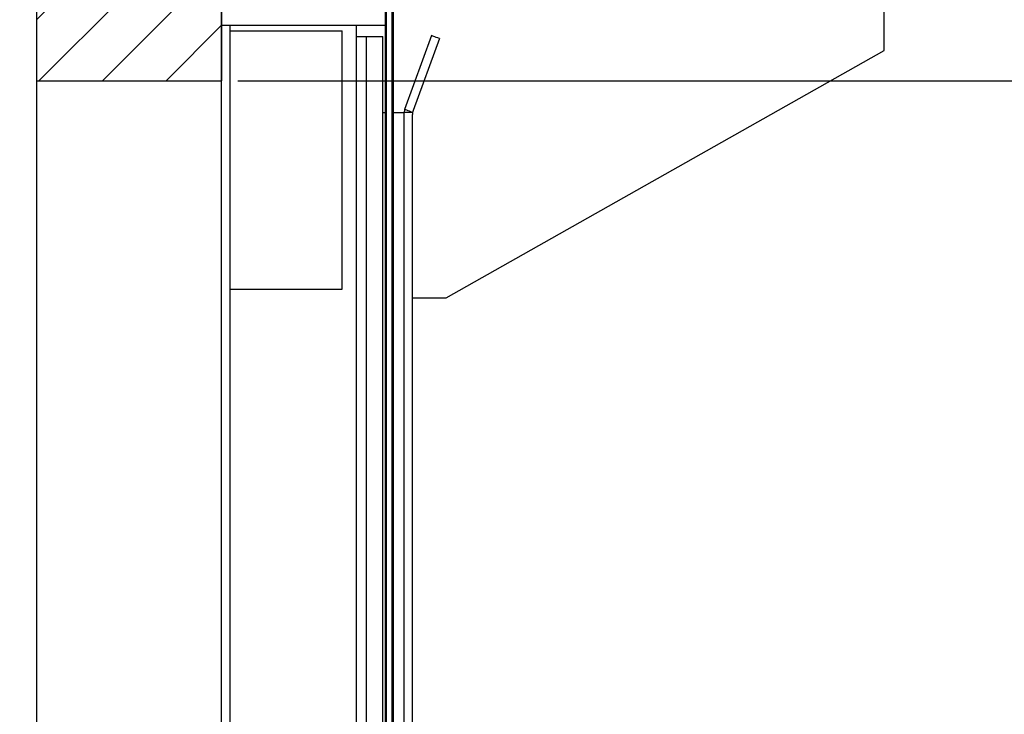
# Model space of a CAD drawing. Header units: inches. Extents: x 144.9 to 238.4, y 214.8 to 247.7.
# Tile 408 of 411: x 209.5 to 212.2, y 242.1 to 244. Entities that reach past the tile are written whole.
import ezdxf

# ---------------------------------------------------------------- set-up
doc = ezdxf.new("R2010")
doc.units = ezdxf.units.IN
doc.header["$LTSCALE"] = 0.25
doc.header["$MEASUREMENT"] = 0
doc.layers.add('ANNOTATIONS', color=1, linetype='Continuous')
doc.layers.add('MOTOR LH', color=7, linetype='Continuous')
doc.styles.add('ARIAL', font='arial.ttf', dxfattribs={"height": 0.09375})
doc.dimstyles.new('STANDARD$0', dxfattribs={"dimtxt": 0.09375, "dimasz": 0.09375, "dimexe": 0.03125, "dimexo": 0.046875, "dimgap": 0.09, "dimtad": 0, "dimtih": 1, "dimtoh": 1, "dimdec": 4, "dimzin": 0, "dimdsep": 46, "dimtxsty": 'ARIAL', "dimcen": 0.09, "dimadec": 0, "dimazin": 0, "dimtfac": 1, "dimtdec": 4, "dimtofl": 0, "dimtmove": 0, "dimatfit": 1, "dimfxl": 1, "dimtolj": 1, "dimtzin": 0, "dimarcsym": 0})

# ---------------------------------------------------------------- blocks, each defined once
blk = doc.blocks.new('*D28')
at = {"layer": 'ANNOTATIONS', "color": 0, "lineweight": -2, "transparency": 16777216}
for p, q in [((210.8963, 243.8404), (212.7318, 243.8404)), ((212.7006, 243.7466), (212.7006, 242.135)), ((212.7006, 240.0885), (212.7006, 241.7001)), ((210.6505, 239.9947), (212.7318, 239.9947))]:
    blk.add_line(p, q, dxfattribs=at)
at = {"layer": 'ANNOTATIONS', "color": 0, "transparency": 16777216}
for points in [[(212.685, 243.7466), (212.7162, 243.7466), (212.7006, 243.8404)], [(212.685, 240.0885), (212.7162, 240.0885), (212.7006, 239.9947)]]:
    blk.add_solid(points, dxfattribs=at)
at = {"layer": 'defpoints', "color": 0, "transparency": 16777216}
for p in [(210.8494, 243.8404), (212.7006, 243.8404), (210.6036, 239.9947)]:
    blk.add_point(p, dxfattribs=at)
at = {"layer": 'ANNOTATIONS', "color": 0, "transparency": 16777216, "insert": (212.7006, 241.9176), "char_height": 0.09375, "attachment_point": 5, "style": 'ARIAL'}
blk.add_mtext('\\A1;OPENING\\P HEIGHT', dxfattribs=at)
blk = doc.blocks.new('*D102')
at = {"layer": 'ANNOTATIONS', "color": 0, "lineweight": -2, "transparency": 16777216}
for p, q in [((211.891, 245.3015), (212.7318, 245.3015)), ((212.7006, 245.2077), (212.7006, 244.7094)), ((212.7006, 243.9341), (212.7006, 244.4324)), ((210.0707, 243.8404), (212.7318, 243.8404))]:
    blk.add_line(p, q, dxfattribs=at)
at = {"layer": 'ANNOTATIONS', "color": 0, "transparency": 16777216}
for points in [[(212.685, 245.2077), (212.7162, 245.2077), (212.7006, 245.3015)], [(212.685, 243.9341), (212.7162, 243.9341), (212.7006, 243.8404)]]:
    blk.add_solid(points, dxfattribs=at)
at = {"layer": 'defpoints', "color": 0, "transparency": 16777216}
for p in [(211.8441, 245.3015), (212.7006, 245.3015), (210.0238, 243.8404)]:
    blk.add_point(p, dxfattribs=at)
at = {"layer": 'ANNOTATIONS', "color": 0, "transparency": 16777216, "insert": (212.7006, 244.5709), "char_height": 0.09375, "attachment_point": 5, "style": 'ARIAL'}
blk.add_mtext('\\A1;HEADROOM ', dxfattribs=at)

msp = doc.modelspace()

# ---------------------------------------------------------------- hatches: boundary and pattern name
at = {"layer": 'MOTOR LH'}
h = msp.add_hatch(dxfattribs=at)
h.set_pattern_fill('ANSI31', color=256, style=0)
h.set_pattern_definition([(45, (-15.51616, 21.28189), (-0.08838835, 0.08838835), [])])
edge = h.paths.add_edge_path()
edge.add_line((209.50986, 246.38678), (209.50986, 243.84038))
edge.add_line((209.50986, 243.84038), (210.02549, 243.84038))
edge.add_line((210.02549, 246.38678), (210.02549, 243.84038))
edge = h.paths.add_edge_path()
edge.add_line((209.46348, 246.38678), (209.75058, 246.38678))
edge.add_line((209.75058, 246.38678), (209.75058, 246.31808))
edge.add_line((209.75058, 246.31808), (209.789, 246.45144))
edge.add_line((209.789, 246.45144), (209.789, 246.38678))
edge.add_line((209.789, 246.38678), (210.08419, 246.38678))

# ---------------------------------------------------------------- linework, layer by layer
for p, q in [((209.50986, 246.38678), (209.50986, 239.99474)), ((209.50986, 246.38678), (209.50986, 243.84038)), ((210.02549, 239.99474), (210.02549, 246.38678)), ((210.02549, 246.38678), (210.02549, 243.84038)), ((210.48486, 240.14728), (210.48486, 244.67448)), ((210.50049, 240.01147), (210.50049, 244.67442)), ((210.48174, 240.61603), (210.48174, 244.24884)), ((210.50361, 240.61603), (210.50361, 244.24884)), ((211.86924, 243.92442), (211.86924, 244.04737)), ((210.02549, 243.99474), (210.48174, 243.99474)), ((210.04893, 239.99474), (210.04893, 243.99474)), ((210.40049, 240.3112), (210.40049, 243.99474)), ((210.04893, 243.97911), (210.36143, 243.97911)), ((210.36143, 243.26036), (210.36143, 243.97911)), ((210.60953, 243.96612), (210.53472, 243.76057)), ((210.40049, 243.96317), (210.47449, 243.96317)), ((210.42783, 243.96317), (210.42783, 240.37017)), ((210.47449, 240.47053), (210.47449, 243.96317)), ((210.63156, 243.95811), (210.55862, 243.75773)), ((210.65049, 243.23692), (211.86924, 243.92442)), ((209.50986, 243.84038), (210.02549, 243.84038)), ((210.47449, 243.75255), (210.48174, 243.75255)), ((210.50361, 243.75255), (210.5333, 243.75255)), ((210.53471, 243.76056), (210.5333, 243.75255)), ((210.5333, 240.36607), (210.5333, 243.75255)), ((210.55674, 243.75255), (210.5333, 243.75255)), ((210.55674, 243.75255), (210.55721, 243.75247)), ((210.55721, 243.75247), (210.55674, 243.74704)), ((210.55674, 240.38911), (210.55674, 243.74704)), ((210.55862, 243.75773), (210.55721, 243.75247)), ((210.04893, 243.26036), (210.36143, 243.26036)), ((210.55674, 243.23692), (210.65049, 243.23692))]:
    msp.add_line(p, q, dxfattribs=at)
at = {"layer": 'MOTOR LH', "flags": 128}
for points in [[(210.63156, 243.95811), (210.62726, 243.95967), (210.62313, 243.96117), (210.61932, 243.96256), (210.61598, 243.96378), (210.61324, 243.96477), (210.61121, 243.96551), (210.60996, 243.96597), (210.60953, 243.96612)], [(210.55674, 243.75255), (210.55244, 243.75411), (210.54831, 243.75562), (210.5445, 243.757), (210.54117, 243.75822), (210.53843, 243.75921), (210.53639, 243.75996), (210.53514, 243.76041), (210.53472, 243.76057)]]:
    msp.add_lwpolyline(points, dxfattribs=at)

# ---------------------------------------------------------------- dimensions: what is measured, and where the dimension line sits
at = {"layer": 'ANNOTATIONS'}
dim = msp.add_linear_dim(base=(212.70059, 245.30148), p1=(210.02381, 243.84038), p2=(211.84412, 245.30148), angle=90, text='HEADROOM ', dimstyle='STANDARD$0', dxfattribs=at)
dim.commit()
dim.dimension.update_dxf_attribs({"geometry": '*D102', "text_midpoint": (212.70059, 244.57093), "dimtype": 160})
dim = msp.add_linear_dim(base=(212.70059, 243.84038), p1=(210.60361, 239.99474), p2=(210.84941, 243.84038), angle=90, text='OPENING\\P HEIGHT', dimstyle='STANDARD$0', dxfattribs=at)
dim.commit()
dim.dimension.update_dxf_attribs({"geometry": '*D28', "text_midpoint": (212.70059, 241.91756)})

doc.saveas('drawing.dxf')
